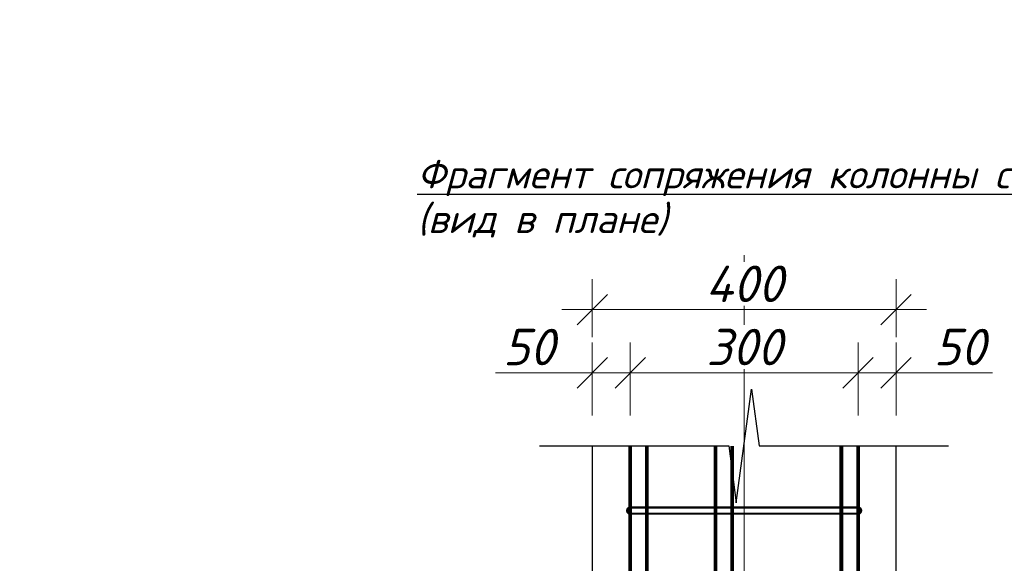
# Model space of a CAD drawing. Header units: millimetres. Extents: x 363306 to 7757304, y 1022887 to 1207196.
# Tile 573 of 656: x 2010752 to 2017233, y 1065369 to 1068950. Entities that reach past the tile are written whole.
import ezdxf

# ---------------------------------------------------------------- set-up
doc = ezdxf.new("R2010")
doc.units = ezdxf.units.MM
doc.layers.add('0 @ 100', color=7, linetype='Continuous')
doc.layers.add('NB-Выноски', color=7, linetype='Continuous')
for name, color, linetype, lineweight in [('_Текст', 7, 'Continuous', 20), ('ACO-текст', 7, 'Continuous', 20), ('текст', 7, 'Continuous', 25)]:
    doc.layers.add(name, color=color, linetype=linetype, lineweight=lineweight)
doc.styles.add('iso', font='isocpeur.TTF')
doc.styles.add('Mirazam', font='isocpeui.ttf')
doc.styles.add('PDF ISOCPEUR Italic', font='isocpeui.ttf')
doc.styles.get("Standard").update_dxf_attribs({"font": 'isocpeui.ttf'})
doc.styles.add('ГОСТ 2.304', font='isocpeui.ttf')
doc.dimstyles.new('Санжар', dxfattribs={"dimtxt": 240, "dimasz": 200, "dimexe": 200, "dimexo": 200, "dimgap": 50, "dimtad": 1, "dimdec": 0, "dimtxsty": 'Standard', "dimblk": 'OBLIQUE', "dimcen": 2.5, "dimdle": 200, "dimclrd": 152, "dimclre": 152, "dimclrt": 152, "dimadec": 0, "dimazin": 0, "dimtfac": 1, "dimtdec": 0, "dimtmove": 0, "dimatfit": 3, "dimldrblk": 'OBLIQUE', "dimfxl": 0, "dimlwd": 0, "dimlwe": 0, "dimarcsym": 0})

# ---------------------------------------------------------------- blocks, each defined once
blk = doc.blocks.new('ffdfdfdfdf')
at = {"ltscale": 30, "const_width": 30}
blk.add_lwpolyline([(965685, -2662934), (968685, -2662934, -0.999722), (968685, -2663014), (965685, -2663014, -1), (965685, -2662934, -1)], format="xyb", dxfattribs=at)
at = {"lineweight": 0, "ltscale": 100}
for points in [[(968685, -2662934), (965685, -2662934)], [(968685, -2662934), (966575, -2662934)], [(968685, -2663014), (965685, -2663014)]]:
    blk.add_lwpolyline(points, dxfattribs=at)
for centre, start, end in [((965685, -2662974), 90, 270), ((968685, -2662974), 270, 90)]:
    blk.add_arc(centre, 40, start, end, dxfattribs=at)
blk = doc.blocks.new('_Oblique')
at = {"color": 0, "linetype": 'ByBlock', "lineweight": -2}
blk.add_line((-0.5, -0.5), (0.5, 0.5), dxfattribs=at)
blk = doc.blocks.new('*D1965')
at = {"lineweight": 0, "transparency": 16777216}
for p, q in [((2014520.6, 1066342.2), (2014520.6, 1066823.9)), ((2014770.6, 1066342.2), (2014770.6, 1066823.9)), ((2014520.6, 1066623.9), (2013884.8, 1066623.9)), ((2014770.6, 1066623.9), (2014320.6, 1066623.9))]:
    blk.add_line(p, q, dxfattribs=at)
at = {"layer": 'Defpoints', "color": 0, "lineweight": 30, "transparency": 16777216}
for p in [(2014770.6, 1066623.9), (2014520.6, 1066142.2), (2014770.6, 1066142.2)]:
    blk.add_point(p, dxfattribs=at)
at = {"lineweight": 0, "transparency": 16777216, "xscale": 200, "yscale": 200, "zscale": 200, "rotation": 180}
blk.add_blockref('_Oblique', (2014520.6, 1066623.9), dxfattribs=at)
at = {"lineweight": 0, "transparency": 16777216, "xscale": 200, "yscale": 200, "zscale": 200}
blk.add_blockref('_Oblique', (2014770.6, 1066623.9), dxfattribs=at)
at = {"lineweight": 0, "transparency": 16777216, "insert": (2014102.7, 1066793.9), "char_height": 240, "attachment_point": 5, "bg_fill": 3, "box_fill_scale": 1.1, "bg_fill_color": 256, "bg_fill_true_color": 13158600, "bg_fill_transparency": 0}
blk.add_mtext('50', dxfattribs=at)
blk = doc.blocks.new('*D1966')
at = {"lineweight": 0, "transparency": 16777216}
for p, q in [((2014770.6, 1066342.2), (2014770.6, 1066823.9)), ((2016270.6, 1066342.2), (2016270.6, 1066823.9)), ((2014570.6, 1066623.9), (2016470.6, 1066623.9))]:
    blk.add_line(p, q, dxfattribs=at)
at = {"layer": 'Defpoints', "color": 0, "lineweight": 30, "transparency": 16777216}
for p in [(2016270.6, 1066623.9), (2014770.6, 1066142.2), (2016270.6, 1066142.2)]:
    blk.add_point(p, dxfattribs=at)
at = {"lineweight": 0, "transparency": 16777216, "xscale": 200, "yscale": 200, "zscale": 200, "rotation": 180}
blk.add_blockref('_Oblique', (2014770.6, 1066623.9), dxfattribs=at)
at = {"lineweight": 0, "transparency": 16777216, "xscale": 200, "yscale": 200, "zscale": 200}
blk.add_blockref('_Oblique', (2016270.6, 1066623.9), dxfattribs=at)
at = {"lineweight": 0, "transparency": 16777216, "insert": (2015520.6, 1066793.9), "char_height": 240, "attachment_point": 5, "bg_fill": 3, "box_fill_scale": 1.1, "bg_fill_color": 256, "bg_fill_true_color": 13158600, "bg_fill_transparency": 0}
blk.add_mtext('300', dxfattribs=at)
blk = doc.blocks.new('*D1967')
at = {"lineweight": 0, "transparency": 16777216}
for p, q in [((2016270.6, 1066342.2), (2016270.6, 1066823.9)), ((2016520.6, 1066342.2), (2016520.6, 1066823.9)), ((2016070.6, 1066623.9), (2016520.6, 1066623.9)), ((2016520.6, 1066623.9), (2017156.4, 1066623.9))]:
    blk.add_line(p, q, dxfattribs=at)
at = {"layer": 'Defpoints', "color": 0, "lineweight": 30, "transparency": 16777216}
for p in [(2016520.6, 1066623.9), (2016270.6, 1066142.2), (2016520.6, 1066142.2)]:
    blk.add_point(p, dxfattribs=at)
at = {"lineweight": 0, "transparency": 16777216, "xscale": 200, "yscale": 200, "zscale": 200, "rotation": 180}
blk.add_blockref('_Oblique', (2016270.6, 1066623.9), dxfattribs=at)
at = {"lineweight": 0, "transparency": 16777216, "xscale": 200, "yscale": 200, "zscale": 200}
blk.add_blockref('_Oblique', (2016520.6, 1066623.9), dxfattribs=at)
at = {"lineweight": 0, "transparency": 16777216, "insert": (2016938.5, 1066793.9), "char_height": 240, "attachment_point": 5, "bg_fill": 3, "box_fill_scale": 1.1, "bg_fill_color": 256, "bg_fill_true_color": 13158600, "bg_fill_transparency": 0}
blk.add_mtext('50', dxfattribs=at)
blk = doc.blocks.new('*D1968')
at = {"lineweight": 0, "transparency": 16777216}
for p, q in [((2014520.6, 1066859.6), (2014520.6, 1067240.1)), ((2016520.6, 1066859.6), (2016520.6, 1067240.1)), ((2014320.6, 1067040.1), (2016720.6, 1067040.1))]:
    blk.add_line(p, q, dxfattribs=at)
at = {"layer": 'Defpoints', "color": 0, "lineweight": 30, "transparency": 16777216}
for p in [(2016520.6, 1067040.1), (2014520.6, 1066659.6), (2016520.6, 1066659.6)]:
    blk.add_point(p, dxfattribs=at)
at = {"lineweight": 0, "transparency": 16777216, "xscale": 200, "yscale": 200, "zscale": 200, "rotation": 180}
blk.add_blockref('_Oblique', (2014520.6, 1067040.1), dxfattribs=at)
at = {"lineweight": 0, "transparency": 16777216, "xscale": 200, "yscale": 200, "zscale": 200}
blk.add_blockref('_Oblique', (2016520.6, 1067040.1), dxfattribs=at)
at = {"lineweight": 0, "transparency": 16777216, "insert": (2015520.6, 1067210.1), "char_height": 240, "attachment_point": 5, "bg_fill": 3, "box_fill_scale": 1.1, "bg_fill_color": 256, "bg_fill_true_color": 13158600, "bg_fill_transparency": 0}
blk.add_mtext('400', dxfattribs=at)

msp = doc.modelspace()

# ---------------------------------------------------------------- linework, layer by layer
at = {"color": 18, "lineweight": 0, "true_color": 0x000000}
msp.add_lwpolyline([(2015520.606, 1067398.228), (2015520.606, 1060226.872)], dxfattribs=at)
at = {"ltscale": 50}
for points in [[(2014520.606, 1066142.204), (2014520.606, 1063946.78)], [(2016520.606, 1063946.78), (2016520.606, 1066142.204)]]:
    msp.add_lwpolyline(points, dxfattribs=at)
at = {"color": 5, "lineweight": 35, "ltscale": 50, "const_width": 25}
for points in [[(2014770.607, 1066142.204), (2014770.607, 1064224.445, 0.04024211), (2014780.292, 1064104.303), (2014825.835, 1063823.664, -0.04024211), (2014835.521, 1063703.523), (2014835.521, 1063631.865)], [(2014880.607, 1066142.204), (2014880.607, 1064224.445, 0.04024211), (2014890.292, 1064104.303), (2014935.835, 1063823.664, -0.04024211), (2014945.521, 1063703.523), (2014945.521, 1063631.865)], [(2016160.605, 1066142.204), (2016160.605, 1064224.445, -0.04024211), (2016150.919, 1064104.303), (2016105.376, 1063823.664, 0.04024211), (2016095.691, 1063703.523), (2016095.691, 1063631.865)], [(2016270.605, 1066142.204), (2016270.605, 1064224.445, -0.04024211), (2016260.919, 1064104.303), (2016215.376, 1063823.664, 0.04024211), (2016205.691, 1063703.523), (2016205.691, 1063631.865)]]:
    msp.add_lwpolyline(points, format="xyb", dxfattribs=at)
for points in [[(2015331.998, 1066142.204), (2015331.998, 1063631.865)], [(2015441.998, 1066142.204), (2015441.998, 1063631.865)]]:
    msp.add_lwpolyline(points, dxfattribs=at)
at = {"layer": 'NB-Выноски'}
msp.add_lwpolyline([(2014173.52, 1066142.204), (2015418.988, 1066142.204), (2015468.988, 1065767.204), (2015568.988, 1066517.204), (2015618.988, 1066142.204), (2016865.384, 1066142.204)], dxfattribs=at)

# ---------------------------------------------------------------- block references
at = {"xscale": 0.5, "yscale": 0.5, "zscale": 0.5}
msp.add_blockref('ffdfdfdfdf', (1531928.131, 2397203.541), dxfattribs=at)

# ---------------------------------------------------------------- texts
at = {"color": 0, "lineweight": -2, "ltscale": 5, "insert": (1348958.4, 1070865.149), "char_height": 300, "width": 17773.54363, "attachment_point": 1, "style": 'iso'}
msp.add_mtext('\\pi7162.827;{\\fISOCPEUR|b0|i1|c204|p34;Примечание:\\P\\pi0;1. \\C256;Данный лист читать совместно с листами\\C0; КP- \\P2. Горизонтальные сетки СГ-1, СГ-2, СГ-3  устраиваются по длине в стенах и в перегородках, через каждый 600 мм расстояние по высоте.\\P\\C256;3. Стены  выполнить из газоблока изготавливается автоклавным методом D600/\\PКладку выполнить с применением однорядной перевязки\\P5.Контроль качества материалов и работ выполнять согласно указаниям \\PКМК 2.01.03-19, КМК 3.03.01-98 и ППР.\\P6. Все внутренние дверные отверстие монтажировать на отм. +2,100.\\P7. Прочность клеевого состава или раствора должна обеспечить величину нормального сцепления не менее 1,2 кгс/см².}', dxfattribs=at)
at = {"color": 18, "lineweight": 0, "true_color": 0x000000, "char_height": 500, "width": 3831.09957, "attachment_point": 1}
for insert in [(1566781.134, 1068764.531), (1524311.407, 1067486.642)]:
    msp.add_mtext('\\pi1064.9816;2 - 2', dxfattribs=dict(at, insert=insert))
at = {"layer": '0 @ 100', "color": 7, "insert": (761996.908, 1075986.433), "char_height": 318.940213, "width": 19697.5359, "attachment_point": 4, "style": 'ГОСТ 2.304'}
msp.add_mtext('\\pi5457.36288;{\\fISOCPEUR|b1|i1|c204|p34;Характеристика участка строительства:\\P\\pi0;\\P}Расчетная зимняя температура воздух 15 °С.\\PСкоростной напор ветра   - 38кг/м2.\\PВес снегового покрова    - 50кг/м2.\\PКлассификация зданий по функциональной пожарной опасности - Ф 4.1 \\PКоэффициент надежности по назначению - 0.95\\P\\P^IПроектом разработано подъёмник для мало мобильных граждан населения грузоподъемностью 250 кг. скоростью 0,25 см/с. Двери шахт подъёмника противопожарные с пределом огнестойкости El 30. Подъёмники оборудованы кабинами габаритами 1500х1500 мм, ширина дверей кабины обеспечивает проезд инвалидной коляски. Для экстренных случаев подъёмник оснащен дополнительным аккумулятором и механическим спуском для безопасного спуска пассажира в нулевую отметку. Так же в дверях подъёмника установлены замки датчики которые открываются с ключевыми картами, чтобы открыть двери подъёмника.\\P^IС внешней и внутренней стороны наружных стен предусмотрено обшивка из аквапанелей толщиной 12,5мм с утеплением из минераловатной ваты на кварцевой основе, А =0,040 Вт/мС, толщиной 100мм. (по теплотехническому расчету). Наружная отделка из органическое стекло.\\P^IПодрядчик обязан предоставить заказчику сертификаты соответствия и пожарной безопасности на фасадную систему и все применяемые в данной системе материалы и изделия.\\PКонструкции, изделия и материалы применены по действующим стандартам, ТУ, сертификатам. На путях эвакуации используются отделочные материалы, соответствующие требованиям п. 5.25 ШНК 2.01.02-04.\\PОтделка стен с внутренней стороны окраска водоэмульсионными красками светлых тонов. Во внутренней и наружной отделке использованы современные отделочные материалы используемые на территории Республики Узбекистан.\\P^IКрыша - скатная из металлических профилированных листов с полимерными покрытиями с обеих сторон толщ.0,55мм по металлическим конструкциям.\\P^IПо периметру наружных стен устраивается бетонная отмостка. Бетон кл.В 7,5 шириной 1000 мм, толщиной 50 мм по гравийному основанию толщиной 100 мм -150 мм.\\P^IВсе строительно-монтажные работы вести согласно указаний соответствующих строительных норм и проекта производства работ (П.П.Р.) на основании ШНК 3.01.01 - 03 и КМК 3.01.02 - 00.', dxfattribs=at)
at = {"layer": 'ACO-текст', "char_height": 250, "attachment_point": 1, "style": 'PDF ISOCPEUR Italic'}
for s, insert, width in [('\\pi-600,l900,t900;{\\H1.1429x;\\C0;Примечание:}\\P1.^IДанный лист читать совместно с листами КP- \\P2.^IСоединения пересечений стержней арматуры выполнять вязаными стальной  отожженной проволокой d=0.8-1.0мм.\\P3.^IСтыки арматуры должны иметь длину перепуска  L=1000мм для d=20А400, L=1100мм для d=22А400. \\P4.^IСтыки стержней внахлестку должны располагаться вразбежку. При этом площадь сечения рабочих стержней, стыкуемых в одном месте, должна быть не более 50% общей плошади сечения арматуры. \\P5.^IУказания по выполнению арматурных, опалубочных, бетонных работ, допуски при установке арматуры и опалубки, устройству рабочих швов, уходу за бетоном см. КМК 3.03.01-98.', (1930849.591, 1068622.386), 20396.76723), ('\\pi-600,l900,t900;{\\H1.1429x;\\C0;Примечание:}\\P1.^IДанный лист читать совместно с листами КP-\\P2.^IСоединения пересечений стержней арматуры выполнять вязаными стальной  отожженной проволокой d=0.8-1.0мм.\\P3.^IСтыки арматуры должны иметь длину перепуска  L=1000мм для d=20А400, L=1100мм для d=22А400. \\P4.^IСтыки стержней внахлестку должны располагаться вразбежку. При этом площадь сечения рабочих стержней, стыкуемых в одном месте, должна быть не более 50% общей плошади сечения арматуры. \\P5.^IУказания по выполнению арматурных, опалубочных, бетонных работ, допуски при установке арматуры и опалубки, устройству рабочих швов, уходу за бетоном см. КМК 3.03.01-98.', (1801865.257, 1065997.497), 11316.8653)]:
    msp.add_mtext(s, dxfattribs=dict(at, insert=insert, width=width))
at = {"layer": 'текст', "char_height": 187.5, "width": 6355.4142, "attachment_point": 1, "line_spacing_factor": 0.940672, "style": 'Mirazam'}
for insert in [(1922738.935, 1068026.203), (2012738.935, 1068026.203)]:
    msp.add_mtext('\\pi630.05085;{\\LФрагмент сопряжения колонны с ригелем\\P\\pi2353.27528;}(вид в плане)', dxfattribs=dict(at, insert=insert))

# ---------------------------------------------------------------- next in the draw order: dimensions: what is measured, and where the dimension line sits
at = {"color": 18, "lineweight": 0, "true_color": 0x000000}
dim = msp.add_linear_dim(base=(2014770.606, 1066623.899), p1=(2014520.606, 1066142.204), p2=(2014770.606, 1066142.204), dimstyle='Санжар', override={"dimlfac": 0.2, "dimclrd": 256, "dimclre": 256, "dimclrt": 256, "dimfxl": 0.18, "dimtfill": 1, "dimarcsym": 2}, dxfattribs=at)
dim.commit()
dim.dimension.update_dxf_attribs({"geometry": '*D1965', "text_midpoint": (2014102.697, 1066623.899), "dimtype": 160})

# ---------------------------------------------------------------- next in the draw order: dimensions: what is measured, and where the dimension line sits
dim = msp.add_linear_dim(base=(2016270.605, 1066623.899), p1=(2014770.606, 1066142.204), p2=(2016270.605, 1066142.204), dimstyle='Санжар', override={"dimlfac": 0.2, "dimclrd": 256, "dimclre": 256, "dimclrt": 256, "dimfxl": 0.18, "dimtfill": 1, "dimarcsym": 2}, dxfattribs=at)
dim.commit()
dim.dimension.update_dxf_attribs({"geometry": '*D1966', "text_midpoint": (2015520.605, 1066793.899)})

# ---------------------------------------------------------------- next in the draw order: linework, layer by layer
at = {"layer": '_Текст', "ltscale": 50}
msp.add_line((2015251.055, 1066142.204), (2015361.055, 1066142.204), dxfattribs=at)

# ---------------------------------------------------------------- next in the draw order: dimensions: what is measured, and where the dimension line sits
at = {"color": 18, "lineweight": 0, "true_color": 0x000000}
dim = msp.add_linear_dim(base=(2016520.606, 1066623.899), p1=(2016270.606, 1066142.204), p2=(2016520.606, 1066142.204), dimstyle='Санжар', override={"dimlfac": 0.2, "dimclrd": 256, "dimclre": 256, "dimclrt": 256, "dimfxl": 0.18, "dimtfill": 1, "dimarcsym": 2}, dxfattribs=at)
dim.commit()
dim.dimension.update_dxf_attribs({"geometry": '*D1967', "text_midpoint": (2016938.515, 1066623.899), "dimtype": 160})

# ---------------------------------------------------------------- next in the draw order: dimensions: what is measured, and where the dimension line sits
dim = msp.add_linear_dim(base=(2016520.606, 1067040.062), p1=(2014520.606, 1066659.637), p2=(2016520.606, 1066659.637), dimstyle='Санжар', override={"dimlfac": 0.2, "dimclrd": 256, "dimclre": 256, "dimclrt": 256, "dimfxl": 0.18, "dimtfill": 1, "dimarcsym": 2}, dxfattribs=at)
dim.commit()
dim.dimension.update_dxf_attribs({"geometry": '*D1968', "text_midpoint": (2015520.606, 1067210.062)})

doc.saveas('drawing.dxf')
